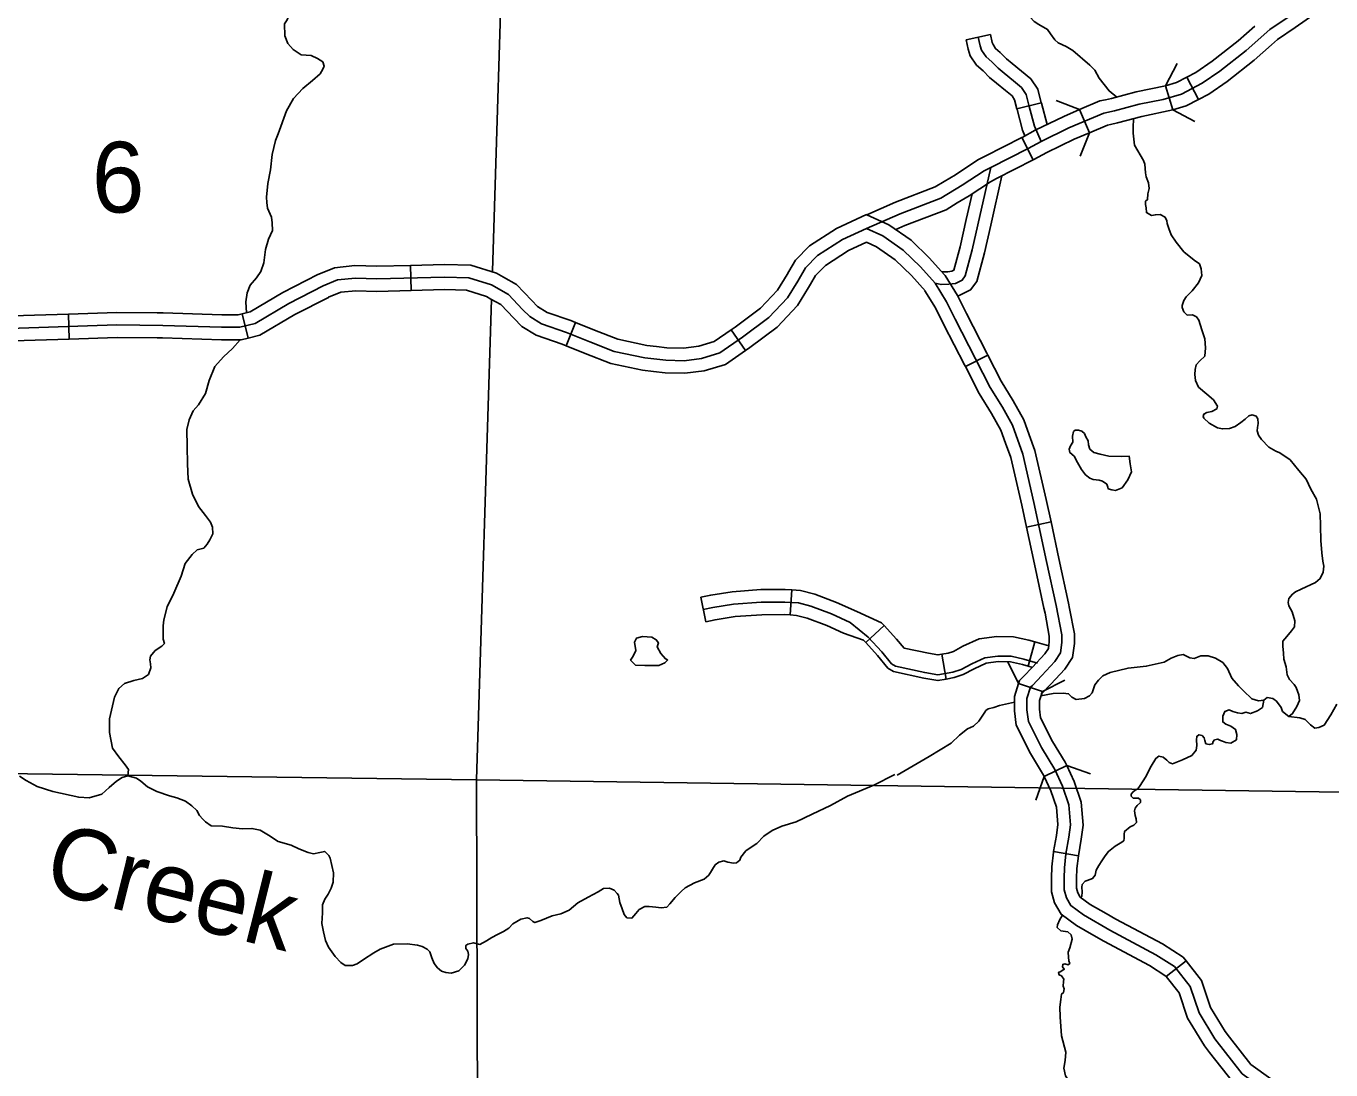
# Model space of a CAD drawing. Extents: x 813775 to 1157140, y 1757555 to 1979907.
# Drawn here: x 927663 to 943252, y 1862069 to 1874542 of the extents above; entities that cross this region are included whole.
import ezdxf

# ---------------------------------------------------------------- set-up
doc = ezdxf.new("R2010")
doc.units = 0
for name, color, linetype in [('Level 31', 7, 'Continuous'), ('Level 32', 7, 'Continuous'), ('Level 35', 7, 'Continuous'), ('Level 38', 7, 'Continuous'), ('Level 45', 7, 'Continuous'), ('Level 5', 7, 'Continuous')]:
    doc.layers.add(name, color=color, linetype=linetype)

msp = doc.modelspace()

# ---------------------------------------------------------------- linework, layer by layer
at = {"layer": 'Level 31'}
for p, q in [((941530, 1873932), (941668, 1873666)), ((939560, 1873210), (939696, 1872943)), ((939560, 1873210), (939560, 1873210)), ((932263, 1871382), (932255, 1871682)), ((932255, 1871682), (932255, 1871682)), ((928168, 1871101), (928177, 1870802)), ((930317, 1870814), (930246, 1871105)), ((934225, 1871000), (934114, 1870722)), ((936258, 1870666), (936088, 1870913)), ((936088, 1870913), (936258, 1870666)), ((938885, 1870474), (939152, 1870610)), ((939615, 1868554), (939908, 1868617)), ((939805, 1866590), (939521, 1866685)), ((939521, 1866685), (939521, 1866685)), ((939939, 1864679), (940235, 1864627)), ((940235, 1864627), (940235, 1864629)), ((941522, 1863371), (941285, 1863186))]:
    msp.add_line(p, q, dxfattribs=at)
for points in [[(942542, 1874316), (942615, 1874380), (942826, 1874526), (943127, 1874734), (943316, 1874828), (943392, 1874864)], [(941530, 1873932), (941638, 1873988), (941835, 1874122), (942143, 1874365), (942344, 1874542)], [(941668, 1873666), (941792, 1873730), (942012, 1873880), (942335, 1874134), (942542, 1874316)], [(940557, 1873660), (940632, 1873676), (940927, 1873756), (941275, 1873828)], [(941275, 1873828), (941409, 1873869), (941530, 1873932)], [(941363, 1873541), (941275, 1873828)], [(940249, 1873543), (940059, 1873462), (939720, 1873297), (939563, 1873212), (939560, 1873210)], [(940249, 1873543), (940493, 1873647), (940557, 1873660)], [(940367, 1873267), (940249, 1873543)], [(940618, 1873366), (940702, 1873384), (940993, 1873463), (941363, 1873541)], [(941668, 1873666), (941523, 1873590), (941363, 1873541)], [(940366, 1873267), (940583, 1873359), (940618, 1873366)], [(938633, 1872685), (938767, 1872766), (939034, 1872943), (939122, 1872986), (939560, 1873210)], [(939696, 1872943), (939703, 1872946), (939857, 1873030), (940183, 1873189), (940366, 1873267)], [(938788, 1872428), (938928, 1872512), (939185, 1872682), (939257, 1872719), (939696, 1872943)], [(937707, 1872288), (938049, 1872436), (938524, 1872619), (938633, 1872685)], [(938052, 1872110), (938163, 1872158), (938656, 1872348), (938788, 1872428)], [(937704, 1872289), (937345, 1872122), (937023, 1871916), (936856, 1871744), (936776, 1871609)], [(938633, 1871572), (938458, 1871770), (938237, 1871982), (937972, 1872166), (937707, 1872288)], [(937705, 1872124), (937897, 1872035), (938141, 1871866), (938350, 1871666), (938523, 1871470), (938661, 1871248), (938763, 1871039), (939007, 1870564), (939180, 1870224), (939327, 1869988), (939447, 1869775), (939571, 1869428), (939704, 1868850), (939855, 1868146), (939971, 1867617), (940037, 1867266), (940037, 1867175), (940020, 1867051), (939953, 1866949), (939798, 1866780), (939687, 1866664), (939664, 1866642), (939620, 1866509), (939620, 1866371), (939638, 1866233), (939793, 1865922), (939953, 1865660), (940046, 1865460), (940122, 1865238), (940139, 1864998), (940122, 1864850), (940086, 1864650), (940068, 1864485), (940064, 1864361), (940064, 1864219), (940091, 1864125), (940144, 1864032), (940295, 1863921), (940610, 1863739)], [(937035, 1871456), (937096, 1871561), (937214, 1871682), (937490, 1871859), (937705, 1871958)], [(937705, 1871958), (937823, 1871904), (938046, 1871749), (938242, 1871562), (938409, 1871373)], [(931161, 1871578), (931347, 1871655), (931592, 1871680), (931855, 1871671), (932255, 1871682)], [(932255, 1871682), (932663, 1871693), (932976, 1871684), (933282, 1871588), (933365, 1871541)], [(930246, 1871105), (930341, 1871128), (930730, 1871359), (931148, 1871573), (931161, 1871578)], [(933365, 1871541), (933520, 1871454), (933703, 1871261), (933774, 1871190), (933887, 1871120), (934171, 1871022), (934225, 1871000)], [(936776, 1871609), (936755, 1871572), (936639, 1871386), (936437, 1871171), (936134, 1870945), (936088, 1870913)], [(939152, 1870610), (939141, 1870632), (938897, 1871106), (938792, 1871321), (938644, 1871560), (938633, 1871572)], [(931275, 1871301), (931421, 1871361), (931602, 1871380), (931854, 1871371), (932263, 1871382)], [(933217, 1871280), (933162, 1871311), (932926, 1871385), (932662, 1871393), (932263, 1871382)], [(936258, 1870666), (936309, 1870701), (936637, 1870946), (936878, 1871202), (937011, 1871417), (937035, 1871456)], [(938402, 1871380), (938529, 1871176), (938629, 1870972), (938874, 1870495), (938885, 1870474)], [(930317, 1870814), (930456, 1870847), (930875, 1871096), (931274, 1871300), (931275, 1871301)], [(934114, 1870722), (934067, 1870740), (933757, 1870847), (933585, 1870954), (933488, 1871052), (933333, 1871215), (933217, 1871280)], [(927113, 1871068), (927222, 1871071), (928168, 1871101)], [(929229, 1871116), (928746, 1871120), (928168, 1871101)], [(930246, 1871105), (930198, 1871093), (930001, 1871093), (929300, 1871115), (929229, 1871116)], [(934225, 1871000), (934452, 1870909), (934733, 1870799), (935078, 1870727), (935195, 1870713)], [(935195, 1870713), (935318, 1870698), (935516, 1870694), (935701, 1870717), (935885, 1870773), (936088, 1870913)], [(927121, 1870768), (927231, 1870771), (928177, 1870802)], [(928177, 1870802), (928749, 1870820), (929227, 1870816)], [(929227, 1870816), (929294, 1870816), (929996, 1870793), (930234, 1870793), (930317, 1870814)], [(934114, 1870722), (934341, 1870631), (934647, 1870510), (935029, 1870431), (935159, 1870415)], [(935159, 1870415), (935296, 1870398), (935532, 1870393), (935765, 1870423), (936017, 1870500), (936258, 1870666)], [(939152, 1870610), (939311, 1870298), (939456, 1870065), (939584, 1869837), (939648, 1869659)], [(938885, 1870474), (939050, 1870150), (939198, 1869912), (939310, 1869712), (939365, 1869558)], [(939648, 1869659), (939715, 1869471), (939851, 1868883), (939908, 1868617)], [(939365, 1869558), (939427, 1869386), (939558, 1868818), (939615, 1868554)], [(939836, 1867525), (939824, 1867587), (939709, 1868114), (939615, 1868554)], [(939908, 1868617), (940002, 1868178), (940118, 1867647), (940130, 1867581)], [(939521, 1866685), (939533, 1866723), (939579, 1866769), (939688, 1866883), (939834, 1867041), (939876, 1867105), (939887, 1867186), (939887, 1867252), (939836, 1867525)], [(940130, 1867581), (940187, 1867280), (940187, 1867165), (940163, 1866997), (940072, 1866856), (939907, 1866677), (939796, 1866561), (939805, 1866590)], [(939521, 1866685), (939470, 1866533), (939470, 1866361), (939492, 1866189), (939662, 1865850), (939819, 1865592)], [(939805, 1866590), (939770, 1866485), (939770, 1866381), (939783, 1866278), (939925, 1865995), (940075, 1865748)], [(940075, 1865748), (940085, 1865731), (940097, 1865706), (939827, 1865575)], [(939819, 1865592), (939821, 1865589), (939827, 1865575)], [(939827, 1865575), (939907, 1865404), (939974, 1865208), (939989, 1865001), (939973, 1864872), (939939, 1864679)], [(940097, 1865706), (940186, 1865516), (940270, 1865268), (940290, 1864994), (940270, 1864828), (940235, 1864627)], [(940418, 1863677), (940213, 1863795), (940029, 1863930), (939951, 1864067), (939914, 1864198), (939914, 1864364), (939919, 1864496), (939938, 1864671), (939939, 1864679)], [(940235, 1864629), (940218, 1864475), (940214, 1864358), (940214, 1864240), (940230, 1864184), (940258, 1864134), (940377, 1864047), (940568, 1863937)], [(940568, 1863937), (940683, 1863870), (941238, 1863576), (941487, 1863416), (941522, 1863371)], [(940610, 1863739), (941162, 1863446), (941384, 1863304), (941571, 1863064), (941677, 1862753), (941864, 1862442), (942192, 1862024), (942467, 1861828), (943062, 1861633), (943684, 1861304), (944235, 1860957), (944590, 1860584), (944794, 1860335), (944920, 1860221), (945027, 1860159)], [(941285, 1863186), (941281, 1863191), (941086, 1863316), (940537, 1863608), (940418, 1863677)], [(941522, 1863371), (941704, 1863136), (941814, 1862816), (941987, 1862527), (942039, 1862462)], [(941285, 1863186), (941437, 1862991), (941540, 1862689), (941740, 1862356), (941803, 1862276)], [(942039, 1862462), (942297, 1862133), (942536, 1861964), (942780, 1861884)], [(941803, 1862276), (942088, 1861914), (942399, 1861693), (942686, 1861599)]]:
    msp.add_lwpolyline(points, dxfattribs=at)
at = {"layer": 'Level 32'}
for p, q in [((938893, 1874377), (939186, 1874441)), ((939500, 1873553), (939791, 1873626)), ((936792, 1867506), (936813, 1867805)), ((935783, 1867425), (935723, 1867719)), ((937694, 1867175), (937914, 1867378)), ((939633, 1866894), (939714, 1867183)), ((938655, 1866740), (938602, 1867035))]:
    msp.add_line(p, q, dxfattribs=at)
for points in [[(938893, 1874377), (938917, 1874267), (938943, 1874187), (939019, 1874073), (939097, 1874006), (939174, 1873929), (939255, 1873861), (939365, 1873773), (939442, 1873708), (939473, 1873662), (939500, 1873553)], [(939039, 1874409), (939061, 1874307), (939079, 1874253), (939132, 1874173), (939199, 1874116), (939275, 1874040), (939350, 1873978), (939461, 1873889), (939554, 1873809), (939612, 1873724), (939648, 1873582), (939710, 1873347), (939789, 1873164)], [(939186, 1874441), (939206, 1874346), (939215, 1874320), (939246, 1874273), (939301, 1874225), (939376, 1874151), (939445, 1874094), (939557, 1874004), (939667, 1873910), (939751, 1873787), (939791, 1873626)], [(939500, 1873553), (939502, 1873545), (939568, 1873298), (939597, 1873230)], [(939791, 1873626), (939793, 1873620), (939860, 1873365)], [(935723, 1867719), (935842, 1867743), (936100, 1867783), (936439, 1867808), (936733, 1867811), (936813, 1867805)], [(936813, 1867805), (936914, 1867798), (937085, 1867755), (937345, 1867656), (937587, 1867546), (937881, 1867413), (937914, 1867378)], [(935753, 1867572), (935869, 1867596), (936116, 1867634), (936445, 1867658), (936728, 1867660), (936891, 1867649), (937040, 1867612), (937287, 1867517), (937507, 1867417), (937724, 1867239), (937886, 1867064), (938004, 1866921), (938051, 1866892), (938399, 1866817), (938556, 1866789)], [(935783, 1867425), (935895, 1867448), (936133, 1867485), (936451, 1867508), (936724, 1867510), (936792, 1867506)], [(936792, 1867506), (936867, 1867500), (936995, 1867468), (937230, 1867379), (937427, 1867289), (937666, 1867206), (937694, 1867175)], [(937914, 1867378), (938063, 1867218), (938152, 1867109), (938445, 1867047), (938556, 1867027), (938602, 1867035)], [(937694, 1867175), (937836, 1867021), (937960, 1866870), (938026, 1866830), (938387, 1866752), (938556, 1866722), (938655, 1866740)], [(938602, 1867035), (938678, 1867049), (938742, 1867069), (938856, 1867131), (939050, 1867222), (939259, 1867248), (939459, 1867244), (939643, 1867203), (939714, 1867183)], [(939714, 1867183), (939880, 1867136)], [(938556, 1866789), (938735, 1866821), (938834, 1866853), (938962, 1866922), (939116, 1866994), (939271, 1867014), (939431, 1867011), (939585, 1866976), (939745, 1866931)], [(938655, 1866740), (938751, 1866757), (938860, 1866792), (938991, 1866863), (939135, 1866930), (939275, 1866948), (939423, 1866945), (939569, 1866912), (939633, 1866894)], [(939633, 1866894), (939685, 1866879)]]:
    msp.add_lwpolyline(points, dxfattribs=at)
at = {"layer": 'Level 35'}
for points in [[(930857, 1873675), (930969, 1873796), (931086, 1873892), (931176, 1873972), (931208, 1874025), (931224, 1874062), (931208, 1874113), (931144, 1874155), (931070, 1874190), (930950, 1874198), (930852, 1874261), (930788, 1874333), (930754, 1874426), (930748, 1874567), (930783, 1874618), (930809, 1874689), (930801, 1874748), (930778, 1874806), (930727, 1874865), (930631, 1874942), (930597, 1875022)], [(939657, 1874650), (939705, 1874595), (939762, 1874561), (939866, 1874501), (939903, 1874448), (939952, 1874378), (939992, 1874341), (940088, 1874297), (940169, 1874250), (940372, 1874075), (940432, 1874013), (940482, 1873921), (940602, 1873767), (940696, 1873693)], [(930674, 1873254), (930772, 1873529), (930857, 1873675)], [(940895, 1873437), (940891, 1873326), (940889, 1873261), (940907, 1873120), (941011, 1872936), (941027, 1872891), (941035, 1872789), (941043, 1872739)], [(930504, 1871713), (930523, 1871874), (930560, 1871997), (930605, 1872098), (930602, 1872191), (930594, 1872257), (930547, 1872366), (930539, 1872435), (930533, 1872499), (930549, 1872661), (930584, 1872826), (930602, 1873007), (930642, 1873174), (930674, 1873254)], [(941043, 1872739), (941071, 1872669), (941082, 1872599), (941066, 1872536), (941061, 1872468), (941035, 1872450), (941035, 1872450)], [(941035, 1872450), (941035, 1872408), (941043, 1872369), (941048, 1872314), (941108, 1872280), (941155, 1872288), (941212, 1872290), (941270, 1872259), (941293, 1872215), (941296, 1872181), (941316, 1872123), (941345, 1872048), (941403, 1871959), (941496, 1871844), (941619, 1871745)], [(930286, 1871247), (930302, 1871354), (930339, 1871445), (930414, 1871532), (930467, 1871609), (930504, 1871713)], [(941619, 1871745), (941682, 1871699), (941702, 1871642), (941708, 1871563), (941669, 1871475), (941593, 1871378), (941523, 1871305), (941494, 1871261), (941473, 1871203), (941473, 1871180), (941496, 1871128), (941536, 1871088), (941598, 1871091), (941645, 1871068), (941674, 1871026), (941710, 1870914), (941744, 1870806), (941755, 1870697)], [(930294, 1871117), (930286, 1871247)], [(929724, 1870015), (929808, 1870152), (929848, 1870306), (929917, 1870474), (930021, 1870588), (930127, 1870689), (930220, 1870793)], [(941755, 1870697), (941747, 1870599), (941687, 1870542), (941643, 1870495), (941629, 1870437), (941627, 1870380), (941635, 1870307), (941671, 1870228), (941768, 1870142), (941851, 1870074), (941895, 1869999), (941888, 1869967), (941830, 1869936), (941770, 1869923), (941734, 1869905), (941726, 1869878), (941734, 1869855), (941796, 1869798)], [(929894, 1868476), (929888, 1868556), (929867, 1868614), (929806, 1868694), (929724, 1868803), (929649, 1868949), (929599, 1869127), (929591, 1869313), (929586, 1869518), (929583, 1869723), (929612, 1869837), (929660, 1869943), (929724, 1870015)], [(941796, 1869798), (941895, 1869741), (941955, 1869728), (942039, 1869733), (942109, 1869757), (942175, 1869806), (942227, 1869845), (942271, 1869884), (942310, 1869895), (942360, 1869882), (942380, 1869848), (942382, 1869793), (942375, 1869744), (942369, 1869704), (942385, 1869655), (942422, 1869600), (942510, 1869511), (942594, 1869462), (942641, 1869443)], [(940495, 1869427), (940418, 1869446), (940370, 1869488), (940354, 1869539), (940351, 1869584), (940325, 1869635), (940309, 1869672), (940277, 1869701), (940237, 1869714), (940197, 1869712), (940176, 1869696), (940165, 1869640), (940168, 1869571), (940141, 1869526), (940125, 1869488), (940133, 1869446), (940186, 1869401), (940224, 1869329), (940271, 1869244), (940319, 1869180), (940372, 1869140), (940412, 1869122), (940484, 1869116), (940521, 1869103), (940574, 1869068), (940587, 1869034), (940590, 1869013), (940633, 1868999), (940680, 1868991), (940757, 1869023)], [(940757, 1869023), (940824, 1869119), (940869, 1869215), (940853, 1869310), (940840, 1869403), (940752, 1869398), (940598, 1869403), (940495, 1869427)], [(942641, 1869443), (942764, 1869359), (942870, 1869231), (942955, 1869128), (943013, 1869008), (943080, 1868888), (943122, 1868713), (943128, 1868569), (943133, 1868394)], [(928880, 1865582), (928887, 1865660), (928845, 1865716), (928770, 1865809), (928696, 1865915), (928661, 1866101), (928661, 1866263), (928720, 1866524), (928770, 1866628), (928839, 1866686), (928948, 1866721), (929052, 1866745), (929126, 1866795), (929153, 1866875), (929147, 1866923), (929142, 1866968), (929150, 1867014), (929206, 1867080), (929286, 1867131), (929315, 1867165), (929302, 1867216), (929302, 1867282), (929299, 1867375), (929307, 1867447), (929349, 1867604), (929426, 1867766), (929514, 1867968), (929562, 1868122), (929647, 1868226), (929705, 1868282), (929785, 1868305), (929827, 1868351), (929859, 1868404), (929894, 1868476)], [(943133, 1868394), (943144, 1868249), (943154, 1868148), (943167, 1868089), (943159, 1868015), (943125, 1867940), (943067, 1867895), (942897, 1867813), (942828, 1867781), (942793, 1867754), (942750, 1867701), (942740, 1867656), (942748, 1867613), (942788, 1867544), (942820, 1867435)], [(942820, 1867435), (942817, 1867365), (942782, 1867317), (942727, 1867248), (942679, 1867192), (942676, 1867131), (942684, 1867049), (942689, 1866977), (942716, 1866884), (942729, 1866791), (942758, 1866735), (942814, 1866674), (942835, 1866640)], [(935302, 1866983), (935247, 1867044), (935202, 1867126), (935217, 1867174), (935191, 1867209), (935140, 1867241), (935029, 1867249), (934955, 1867227), (934931, 1867182), (934949, 1867079), (934917, 1867012), (934885, 1866967), (934944, 1866906), (935055, 1866903), (935172, 1866900), (935223, 1866900), (935292, 1866935), (935326, 1866967), (935302, 1866986)], [(942750, 1866293), (942674, 1866353), (942658, 1866398), (942600, 1866475), (942560, 1866507), (942491, 1866518), (942451, 1866488), (942387, 1866478), (942307, 1866504), (942209, 1866597), (942148, 1866658), (942068, 1866751), (942015, 1866866), (941960, 1866938), (941872, 1866988), (941784, 1867015), (941699, 1867017), (941617, 1866985), (941567, 1866993), (941487, 1867031), (941423, 1867020), (941343, 1866988), (941261, 1866943), (941046, 1866892), (940828, 1866871), (940616, 1866818), (940525, 1866778), (940475, 1866725), (940433, 1866669), (940401, 1866576)], [(940401, 1866576), (940369, 1866541), (940306, 1866507), (940210, 1866496), (940157, 1866523), (940117, 1866563), (940053, 1866571), (939934, 1866568), (939788, 1866539)], [(942835, 1866640), (942870, 1866549), (942875, 1866483), (942843, 1866411), (942793, 1866326), (942750, 1866293)], [(939116, 1866345), (939047, 1866236), (938980, 1866175), (938911, 1866143), (938813, 1866071), (938715, 1865975), (938454, 1865813), (938069, 1865592)], [(939470, 1866465), (939291, 1866425), (939225, 1866401), (939156, 1866382), (939129, 1866363), (939116, 1866345)], [(942451, 1866488), (942436, 1866401), (942375, 1866358), (942292, 1866326), (942234, 1866345), (942186, 1866329), (942136, 1866334), (942080, 1866350), (942035, 1866371), (941984, 1866353), (941960, 1866297), (941960, 1866228), (941995, 1866201), (942056, 1866177), (942112, 1866138), (942128, 1866076), (942125, 1866015), (942056, 1865975), (941998, 1865983), (941955, 1865997), (941934, 1866005)], [(943321, 1866441), (943249, 1866311), (943170, 1866189), (943109, 1866162), (943061, 1866154), (943010, 1866194), (942944, 1866255), (942880, 1866276), (942750, 1866293)], [(941934, 1866005), (941899, 1866023), (941862, 1866015), (941846, 1865994), (941838, 1865967), (941798, 1865957), (941759, 1865967), (941745, 1866005), (941737, 1866037), (941713, 1866066), (941674, 1866074), (941650, 1866055), (941647, 1866013), (941650, 1865946), (941642, 1865888), (941589, 1865827), (941477, 1865776), (941360, 1865728), (941318, 1865744), (941291, 1865771), (941249, 1865805), (941196, 1865819), (941161, 1865792), (941105, 1865699), (941036, 1865566)], [(928657, 1865444), (928566, 1865363), (928417, 1865320), (928292, 1865328), (927981, 1865395), (927793, 1865456), (927663, 1865528), (927584, 1865581)], [(931331, 1864311), (931334, 1864426), (931294, 1864599), (931279, 1864631), (931231, 1864681), (931172, 1864668), (931095, 1864652), (931032, 1864668), (930923, 1864711), (930830, 1864753), (930676, 1864798), (930559, 1864875), (930461, 1864934), (930360, 1864955), (930248, 1864950), (930131, 1864963), (930009, 1864982), (929874, 1864987), (929807, 1865035), (929773, 1865067), (929733, 1865109), (929701, 1865170), (929643, 1865226), (929566, 1865282), (929462, 1865319), (929374, 1865343), (929226, 1865396), (929114, 1865450), (929032, 1865521), (928981, 1865556), (928880, 1865582), (928811, 1865564), (928742, 1865519), (928657, 1865444)], [(938043, 1865598), (937791, 1865473), (937477, 1865340), (937273, 1865228), (937055, 1865127), (936864, 1865034), (936691, 1864981), (936577, 1864931), (936476, 1864862), (936394, 1864776), (936301, 1864715), (936261, 1864686), (936202, 1864612), (936189, 1864574), (936149, 1864545), (936115, 1864540), (936048, 1864553), (935998, 1864566), (935939, 1864553), (935894, 1864521)], [(941036, 1865566), (940972, 1865466)], [(940264, 1864130), (940277, 1864143), (940282, 1864196), (940277, 1864254), (940282, 1864286), (940314, 1864324), (940341, 1864334), (940405, 1864355), (940434, 1864398), (940447, 1864454), (940479, 1864510), (940514, 1864568), (940556, 1864627), (940593, 1864680), (940673, 1864741), (940734, 1864778), (940776, 1864807), (940782, 1864839), (940782, 1864884), (940787, 1864919), (940853, 1864972), (940899, 1864993), (940928, 1865025), (940925, 1865068), (940912, 1865110), (940904, 1865164), (940915, 1865195), (940938, 1865230), (940978, 1865265), (940978, 1865296), (940954, 1865315), (940928, 1865315), (940891, 1865318), (940864, 1865342), (940864, 1865363), (940885, 1865389), (940912, 1865411), (940946, 1865427), (940972, 1865466)], [(935894, 1864521), (935818, 1864397), (935764, 1864350), (935650, 1864304), (935536, 1864243), (935488, 1864203), (935417, 1864129), (935353, 1864052), (935316, 1864015), (935252, 1864007), (935185, 1864012), (935106, 1864023), (935055, 1864023), (934986, 1863985), (934949, 1863940), (934901, 1863884), (934840, 1863887), (934808, 1863927), (934784, 1863993), (934758, 1864070), (934739, 1864156), (934726, 1864179), (934689, 1864217), (934633, 1864241), (934561, 1864238), (934498, 1864198), (934378, 1864132), (934253, 1864065), (934150, 1863977), (934051, 1863935), (933948, 1863911)], [(932053, 1863572), (931891, 1863511), (931819, 1863468), (931692, 1863388), (931620, 1863338), (931562, 1863317), (931474, 1863317), (931424, 1863354), (931355, 1863426), (931275, 1863535), (931238, 1863617), (931216, 1863718), (931195, 1863819), (931203, 1863947), (931203, 1864042), (931230, 1864111), (931272, 1864170), (931309, 1864242), (931331, 1864311)], [(933948, 1863911), (933811, 1863854), (933742, 1863830), (933718, 1863843), (933678, 1863877), (933649, 1863888), (933574, 1863869), (933479, 1863816), (933431, 1863763), (933367, 1863723), (933296, 1863689), (933227, 1863652), (933163, 1863612), (933083, 1863569), (933009, 1863588), (932942, 1863572), (932918, 1863556), (932916, 1863545), (932916, 1863519), (932940, 1863487), (932950, 1863450), (932942, 1863396), (932900, 1863319), (932831, 1863253), (932741, 1863226), (932679, 1863232), (932624, 1863250), (932579, 1863290), (932539, 1863341), (932510, 1863407), (932486, 1863481), (932456, 1863513), (932395, 1863545), (932337, 1863558), (932217, 1863574), (932053, 1863572)], [(940047, 1863917), (940014, 1863868), (939985, 1863802), (939982, 1863770), (940025, 1863733), (940107, 1863719), (940147, 1863682), (940160, 1863632), (940134, 1863528), (940113, 1863477), (940115, 1863416), (940120, 1863374)], [(940120, 1863374), (940131, 1863340), (940113, 1863324), (940073, 1863337), (940049, 1863329), (940046, 1863300), (940065, 1863273), (940025, 1863247), (939996, 1863233), (940004, 1863207), (940033, 1863194), (940062, 1863154), (940057, 1863124), (940054, 1863071), (940065, 1863039), (940057, 1862994), (940035, 1862976), (940025, 1862912), (940014, 1862819), (940017, 1862704)], [(940017, 1862704), (940035, 1862477), (940083, 1862283), (940075, 1862182), (940059, 1862091), (940081, 1861998), (940166, 1861873), (940275, 1861698), (940354, 1861653), (940500, 1861623)]]:
    msp.add_lwpolyline(points, dxfattribs=at)
at = {"layer": 'Level 38'}
for points in [[(941275, 1873828), (941417, 1874093)], [(939970, 1873654), (940249, 1873543)], [(941627, 1873400), (941363, 1873541)], [(940367, 1873267), (940256, 1872989)], [(939522, 1866684), (939386, 1866951)], [(940074, 1866727), (939807, 1866591)], [(939728, 1865292), (939827, 1865575)], [(940097, 1865706), (940380, 1865607)]]:
    msp.add_lwpolyline(points, dxfattribs=at)
at = {"layer": 'Level 45'}
for points in [[(939789, 1873164), (940121, 1873325), (940538, 1873503), (940667, 1873530), (940960, 1873610), (941249, 1873663), (941466, 1873730), (941715, 1873859), (941924, 1874001), (942239, 1874250), (942523, 1874499), (942741, 1874650), (943051, 1874863)], [(937705, 1872124), (938106, 1872297), (938590, 1872484), (938847, 1872639), (939109, 1872812), (939189, 1872852), (939633, 1873079), (939789, 1873164)], [(938523, 1871470), (938594, 1871453), (938688, 1871458), (938767, 1871467), (938847, 1871507), (938883, 1871556), (938967, 1871867), (939189, 1872852)], [(939188, 1872163), (939320, 1872751)], [(938895, 1872229), (938964, 1872537)], [(927226, 1870921), (928747, 1870970), (929297, 1870966), (929999, 1870943), (930216, 1870943), (930398, 1870988), (930802, 1871228), (931211, 1871437), (931384, 1871508), (931597, 1871530), (931855, 1871521), (932663, 1871543), (932951, 1871534), (933222, 1871450), (933426, 1871334), (933595, 1871157), (933680, 1871072), (933822, 1870983), (934119, 1870881), (934397, 1870770), (934690, 1870654), (935054, 1870579), (935307, 1870548), (935524, 1870543), (935733, 1870570), (935951, 1870637), (936221, 1870823), (936537, 1871059), (936759, 1871294), (936883, 1871494), (936976, 1871653), (937118, 1871799), (937418, 1871990), (937705, 1872124)], [(938605, 1871604), (938676, 1871607), (938724, 1871613), (938746, 1871624), (938822, 1871903), (938895, 1872229)], [(938796, 1871313), (938947, 1871389), (939020, 1871490), (939113, 1871831), (939188, 1872163)]]:
    msp.add_lwpolyline(points, dxfattribs=at)
at = {"layer": 'Level 5'}
for points in [[(933375, 1876127), (933234, 1871615)], [(933224, 1871277), (933044, 1865537)], [(923799, 1865658), (933044, 1865537)], [(933044, 1865537), (943671, 1865382)], [(933044, 1865537), (933073, 1856142)]]:
    msp.add_lwpolyline(points, dxfattribs=at)

# ---------------------------------------------------------------- texts
at = {"layer": 'Level 35'}
msp.add_text('Creek', height=844.8, rotation=345.9512, dxfattribs=at).set_placement((927847, 1864214))
at = {"layer": 'Level 5'}
msp.add_text('6', height=845, dxfattribs=at).set_placement((928448, 1872314))

doc.saveas('drawing.dxf')
